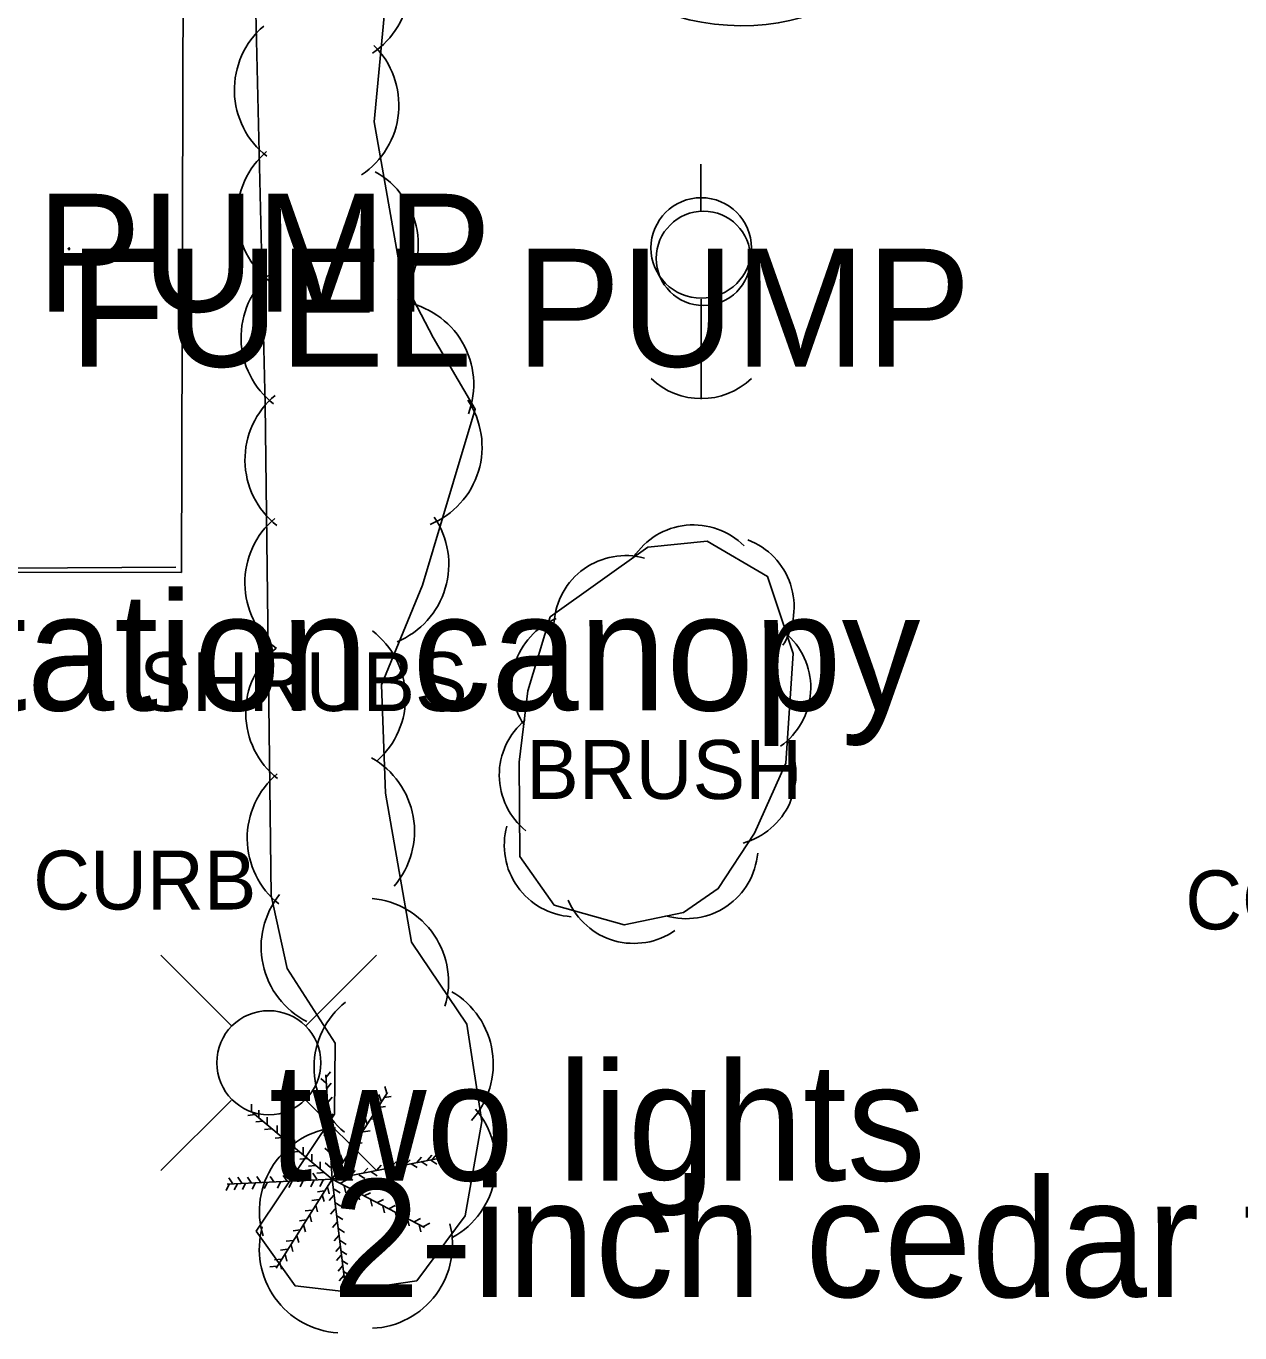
# Model space of a CAD drawing. Extents: x 1802180 to 1804859, y 572524 to 575172.
# Drawn here: x 1803905.5 to 1803957, y 573582.9 to 573638.3 of the extents above; entities that cross this region are included whole.
import ezdxf

# ---------------------------------------------------------------- set-up
doc = ezdxf.new("R2010")
doc.units = 0
for name, color, linetype in [('S_CURB_ANNOT', 7, 'Continuous'), ('S_DRIVEWAY_ANNOT', 7, 'Continuous'), ('S_MISC_STRUCTURES', 7, 'Continuous'), ('S_MSC_PT_SYM', 7, 'Continuous'), ('S_PARKING', 7, 'Continuous'), ('S_SURVEY_TEXT_ANNOT', 7, 'Continuous'), ('S_TREE', 7, 'Continuous'), ('S_TREE_ANNOT', 7, 'Continuous'), ('S_UTILITY_POLE', 7, 'Continuous'), ('S_UTILITY_POLE_ANNOT', 7, 'Continuous')]:
    doc.layers.add(name, color=color, linetype=linetype)

msp = doc.modelspace()

# ---------------------------------------------------------------- linework, layer by layer
at = {"layer": 'S_MISC_STRUCTURES'}
msp.add_lwpolyline([(1803863.961, 573645.4), (1803912.156, 573645.459), (1803912.069, 573615.157), (1803863.428, 573615.232), (1803863.961, 573645.4)], dxfattribs=at)
at = {"layer": 'S_MSC_PT_SYM'}
msp.add_lwpolyline([(1803907.303, 573628.89), (1803907.303, 573628.94), (1803907.303, 573628.89), (1803907.253, 573628.89), (1803907.303, 573628.89), (1803907.303, 573628.84), (1803907.303, 573628.89), (1803907.353, 573628.89)], dxfattribs=at)
at = {"layer": 'S_PARKING'}
msp.add_lwpolyline([(1803863.609, 573629.746), (1803863.576, 573615.073), (1803911.831, 573615.372)], dxfattribs=at)
at = {"layer": 'S_TREE'}
for p, q in [((1803918.466, 573589.396), (1803918.197, 573593.832)), ((1803918.208, 573593.724), (1803918.396, 573593.957)), ((1803918.211, 573593.477), (1803917.986, 573593.676)), ((1803918.237, 573593.246), (1803918.425, 573593.48)), ((1803920.782, 573593.048), (1803920.692, 573593.334)), ((1803918.243, 573592.912), (1803918.018, 573593.111)), ((1803918.269, 573592.646), (1803918.457, 573592.88)), ((1803918.466, 573589.396), (1803920.808, 573593.08)), ((1803920.537, 573592.706), (1803920.447, 573592.992)), ((1803920.672, 573592.867), (1803920.969, 573592.911)), ((1803915.182, 573592.138), (1803914.884, 573592.098)), ((1803918.466, 573589.396), (1803915.001, 573592.306)), ((1803915.04, 573592.28), (1803915.04, 573592.58)), ((1803915.356, 573592.028), (1803915.356, 573592.328)), ((1803918.272, 573592.338), (1803918.047, 573592.537)), ((1803918.308, 573591.936), (1803918.496, 573592.17)), ((1803920.24, 573592.254), (1803920.151, 573592.541)), ((1803920.427, 573592.441), (1803920.724, 573592.485)), ((1803915.53, 573591.861), (1803915.231, 573591.837)), ((1803915.891, 573591.538), (1803915.592, 573591.514)), ((1803915.711, 573591.738), (1803915.711, 573592.038)), ((1803916.124, 573591.377), (1803916.124, 573591.677)), ((1803918.298, 573591.68), (1803918.073, 573591.879)), ((1803918.372, 573591.369), (1803918.56, 573591.602)), ((1803919.943, 573591.738), (1803919.854, 573592.025)), ((1803920.104, 573591.951), (1803920.401, 573591.995)), ((1803916.349, 573591.164), (1803916.05, 573591.14)), ((1803916.536, 573591.048), (1803916.536, 573591.348)), ((1803916.859, 573590.764), (1803916.859, 573591.064)), ((1803918.337, 573591.087), (1803918.112, 573591.285)), ((1803918.385, 573590.801), (1803918.573, 573591.034)), ((1803919.569, 573591.17), (1803919.48, 573591.457)), ((1803919.782, 573591.409), (1803920.078, 573591.453)), ((1803916.711, 573590.835), (1803916.412, 573590.811)), ((1803917.046, 573590.57), (1803916.747, 573590.546)), ((1803917.227, 573590.461), (1803917.227, 573590.761)), ((1803917.595, 573590.158), (1803917.595, 573590.458)), ((1803918.375, 573590.519), (1803918.151, 573590.718)), ((1803918.911, 573590.151), (1803918.821, 573590.437)), ((1803919.272, 573590.68), (1803919.183, 573590.967)), ((1803919.433, 573590.893), (1803919.73, 573590.937)), ((1803922.494, 573590.197), (1803922.695, 573590.419)), ((1803922.72, 573590.249), (1803922.921, 573590.471)), ((1803917.388, 573590.274), (1803917.089, 573590.249)), ((1803917.756, 573589.977), (1803917.457, 573589.953)), ((1803917.949, 573589.841), (1803917.949, 573590.141)), ((1803918.388, 573589.899), (1803918.164, 573590.098)), ((1803918.411, 573590.13), (1803918.599, 573590.363)), ((1803918.466, 573589.396), (1803922.886, 573590.263)), ((1803918.814, 573589.887), (1803919.111, 573589.93)), ((1803919.098, 573590.351), (1803919.395, 573590.395)), ((1803919.771, 573589.642), (1803919.973, 573589.864)), ((1803920.339, 573589.771), (1803920.541, 573589.994)), ((1803920.971, 573589.913), (1803921.173, 573590.135)), ((1803921.304, 573589.938), (1803921.558, 573589.778)), ((1803921.565, 573590.004), (1803921.766, 573590.226)), ((1803921.814, 573590.054), (1803922.067, 573589.894)), ((1803922.049, 573590.107), (1803922.25, 573590.329)), ((1803922.24, 573590.145), (1803922.493, 573589.984)), ((1803922.646, 573590.203), (1803922.9, 573590.042)), ((1803918.466, 573589.396), (1803914.014, 573589.184)), ((1803914.247, 573589.207), (1803914.078, 573589.455)), ((1803914.634, 573589.233), (1803914.465, 573589.481)), ((1803915.034, 573589.233), (1803914.865, 573589.481)), ((1803915.434, 573589.259), (1803915.265, 573589.507)), ((1803916.001, 573589.272), (1803915.833, 573589.52)), ((1803918.466, 573589.396), (1803916.085, 573585.622)), ((1803916.556, 573589.31), (1803916.388, 573589.558)), ((1803916.762, 573589.312), (1803916.628, 573589.044)), ((1803917.034, 573589.323), (1803916.865, 573589.571)), ((1803917.233, 573589.338), (1803917.099, 573589.07)), ((1803917.472, 573589.362), (1803917.304, 573589.61)), ((1803917.691, 573589.345), (1803917.557, 573589.076)), ((1803917.808, 573589.401), (1803917.639, 573589.649)), ((1803918.117, 573589.68), (1803917.818, 573589.656)), ((1803918.078, 573589.357), (1803917.944, 573589.089)), ((1803918.466, 573589.396), (1803922.382, 573587.351)), ((1803918.466, 573589.396), (1803918.997, 573585.023)), ((1803918.795, 573589.216), (1803919.06, 573589.355)), ((1803918.842, 573589.481), (1803919.044, 573589.703)), ((1803919.085, 573589.512), (1803919.338, 573589.352)), ((1803919.242, 573589.539), (1803919.444, 573589.761)), ((1803919.601, 573589.59), (1803919.854, 573589.429)), ((1803920.117, 573589.706), (1803920.371, 573589.545)), ((1803920.724, 573589.835), (1803920.977, 573589.674)), ((1803914.098, 573589.183), (1803913.964, 573588.915)), ((1803914.446, 573589.209), (1803914.312, 573588.941)), ((1803914.788, 573589.228), (1803914.654, 573588.96)), ((1803915.207, 573589.241), (1803915.073, 573588.973)), ((1803915.717, 573589.267), (1803915.583, 573588.999)), ((1803916.278, 573589.293), (1803916.144, 573589.025)), ((1803918.137, 573588.899), (1803917.838, 573588.866)), ((1803918.259, 573589.074), (1803918.335, 573588.783)), ((1803918.543, 573588.97), (1803918.799, 573588.814)), ((1803918.975, 573589.119), (1803919.046, 573588.827)), ((1803919.272, 573588.99), (1803919.537, 573589.13)), ((1803919.556, 573588.816), (1803919.627, 573588.524)), ((1803919.827, 573588.687), (1803920.092, 573588.826)), ((1803917.898, 573588.532), (1803917.6, 573588.498)), ((1803917.769, 573588.299), (1803917.844, 573588.009)), ((1803918.046, 573588.738), (1803918.122, 573588.448)), ((1803918.527, 573588.72), (1803918.331, 573588.493)), ((1803918.582, 573588.416), (1803918.838, 573588.26)), ((1803920.091, 573588.538), (1803920.162, 573588.247)), ((1803920.382, 573588.403), (1803920.647, 573588.543)), ((1803920.614, 573588.267), (1803920.685, 573587.976)), ((1803920.866, 573588.145), (1803921.131, 573588.284)), ((1803917.369, 573587.667), (1803917.071, 573587.633)), ((1803917.62, 573588.087), (1803917.322, 573588.053)), ((1803917.511, 573587.887), (1803917.586, 573587.596)), ((1803918.592, 573588.14), (1803918.396, 573587.912)), ((1803918.666, 573587.848), (1803918.922, 573587.692)), ((1803921.149, 573587.97), (1803921.22, 573587.679)), ((1803921.401, 573587.874), (1803921.666, 573588.014)), ((1803921.666, 573587.712), (1803921.736, 573587.421)), ((1803921.949, 573587.596), (1803922.215, 573587.736)), ((1803917.104, 573587.248), (1803916.806, 573587.214)), ((1803917.253, 573587.461), (1803917.328, 573587.17)), ((1803918.676, 573587.578), (1803918.48, 573587.351)), ((1803918.73, 573587.299), (1803918.986, 573587.143)), ((1803922.156, 573587.461), (1803922.227, 573587.169)), ((1803922.343, 573587.39), (1803922.608, 573587.53)), ((1803916.807, 573586.796), (1803916.509, 573586.762)), ((1803916.724, 573586.616), (1803916.799, 573586.325)), ((1803916.969, 573586.996), (1803917.044, 573586.706)), ((1803918.746, 573587.01), (1803918.55, 573586.783)), ((1803918.811, 573586.552), (1803918.615, 573586.325)), ((1803918.801, 573586.79), (1803919.057, 573586.634)), ((1803916.317, 573586.009), (1803916.019, 573585.975)), ((1803916.569, 573586.422), (1803916.271, 573586.388)), ((1803916.466, 573586.216), (1803916.541, 573585.925)), ((1803918.85, 573586.172), (1803918.654, 573585.945)), ((1803918.833, 573586.357), (1803919.09, 573586.201)), ((1803916.117, 573585.706), (1803915.819, 573585.672)), ((1803916.24, 573585.867), (1803916.315, 573585.577)), ((1803918.908, 573585.727), (1803918.712, 573585.499)), ((1803918.878, 573585.951), (1803919.135, 573585.795)), ((1803918.943, 573585.486), (1803919.199, 573585.33)), ((1803918.953, 573585.307), (1803918.757, 573585.08)), ((1803918.982, 573585.145), (1803919.238, 573584.989))]:
    msp.add_line(p, q, dxfattribs=at)
for points in [[(1803915.239, 573587.188), (1803918.566, 573592.16), (1803918.59, 573595.174), (1803916.547, 573598.348), (1803915.882, 573601.443), (1803915.624, 573622.28), (1803915.1, 573644.278)], [(1803920.93, 573641.473), (1803920.242, 573634.278), (1803921.402, 573627.698), (1803922.753, 573625.123), (1803924.537, 573622.077), (1803923.609, 573619.015), (1803922.302, 573614.615), (1803920.563, 573610.385), (1803920.72, 573605.779), (1803921.836, 573599.457), (1803924.182, 573595.984), (1803924.811, 573591.854), (1803924.104, 573587.846), (1803922.054, 573585.078), (1803918.957, 573584.628), (1803916.889, 573584.873), (1803915.239, 573587.188)], [(1803927.706, 573613.271), (1803931.859, 573616.227), (1803934.373, 573616.484), (1803936.934, 573614.983), (1803938.023, 573611.715), (1803937.707, 573607.059), (1803936.381, 573604.086), (1803934.844, 573601.733), (1803933.368, 573600.724), (1803930.855, 573600.191), (1803927.885, 573601.035), (1803926.424, 573603.094), (1803926.399, 573607.093), (1803926.76, 573610.128), (1803927.706, 573613.271)]]:
    msp.add_lwpolyline(points, dxfattribs=at)
for centre, radius, start, end in [((1803918.189, 573640.155), 3.563, 303.7443, 45.3413), ((1803917.877, 573635.634), 3.563, 130.5658, 232.1628), ((1803917.731, 573634.987), 3.563, 303.7443, 45.3413), ((1803918.001, 573630.313), 3.563, 130.5658, 232.1628), ((1803918.554, 573629.051), 3.563, 319.2012, 60.7981), ((1803918.159, 573625.128), 3.563, 130.5658, 232.1628), ((1803920.906, 573623.127), 3.563, 339.5617, 81.1586), ((1803918.327, 573619.934), 3.563, 129.912, 231.5089), ((1803921.26, 573620.483), 3.563, 292.3408, 33.9377), ((1803918.32, 573614.716), 3.563, 129.912, 231.5089), ((1803919.849, 573615.498), 3.563, 292.6517, 34.2486), ((1803933.792, 573614.131), 3.04, 45.0342, 146.6311), ((1803935.024, 573613.69), 3.04, 327.6291, 69.226), ((1803930.913, 573612.829), 3.04, 74.6441, 176.241), ((1803929.127, 573610.383), 3.04, 112.4533, 214.0502), ((1803918.013, 573609.831), 3.563, 311.1628, 52.7597), ((1803935.729, 573610.263), 3.04, 305.3204, 46.9173), ((1803918.357, 573609.192), 3.563, 129.912, 231.5089), ((1803928.593, 573606.549), 3.04, 129.5568, 231.1537), ((1803935.102, 573606.603), 3.04, 285.1631, 26.76), ((1803918.394, 573604.17), 3.563, 319.2087, 60.8056), ((1803918.42, 573603.871), 3.563, 129.912, 231.5089), ((1803928.805, 573603.575), 3.04, 164.5488, 266.1458), ((1803933.488, 573603.496), 3.04, 253.5533, 355.1502), ((1803919.013, 573599.26), 3.563, 141.3251, 242.922), ((1803919.838, 573597.765), 3.563, 343.2469, 84.8438), ((1803931.267, 573602.446), 3.04, 203.3478, 304.9447), ((1803921.736, 573594.287), 3.563, 317.854, 59.4509), ((1803921.256, 573594.135), 3.563, 128.7384, 230.3353), ((1803921.848, 573590.043), 3.563, 299.1978, 40.7947), ((1803918.938, 573588.036), 3.563, 95.4093, 197.0062), ((1803918.935, 573586.432), 3.563, 164.6893, 266.2862), ((1803920.007, 573586.628), 3.563, 272.6869, 14.2839)]:
    msp.add_arc(centre, radius, start, end, dxfattribs=at)
msp.add_ellipse((1803935.43, 573641.394), major_axis=(5.485, -0.347), ratio=0.55008, start_param=3.141593, end_param=6.283185, dxfattribs=at)
at = {"layer": 'S_UTILITY_POLE'}
for p, q in [((1803934.099, 573630.5), (1803934.099, 573632.483)), ((1803934.125, 573626.747), (1803934.125, 573622.511)), ((1803914.177, 573595.923), (1803911.193, 573598.907)), ((1803917.354, 573595.923), (1803920.338, 573598.907)), ((1803914.177, 573592.745), (1803911.193, 573589.762)), ((1803917.354, 573592.745), (1803920.338, 573589.762))]:
    msp.add_line(p, q, dxfattribs=at)
for centre, radius in [((1803934.12, 573628.927), 2.131), ((1803934.214, 573628.485), 2.001), ((1803915.774, 573594.342), 2.208)]:
    msp.add_circle(centre, radius, dxfattribs=at)
msp.add_arc((1803934.123, 573625.622), 3.09, 226.3972, 313.6028, dxfattribs=at)

# ---------------------------------------------------------------- texts
at = {"layer": 'S_CURB_ANNOT'}
msp.add_text('CURB', height=2.5, dxfattribs=at).set_placement((1803905.776, 573600.846))
at = {"layer": 'S_DRIVEWAY_ANNOT'}
msp.add_text('CONC DRIVEWAY', height=2.5, dxfattribs=at).set_placement((1803954.656, 573600.003))
at = {"layer": 'S_SURVEY_TEXT_ANNOT'}
for s, p in [('FUEL PUMP ', (1803886.967, 573626.226)), ('FUEL PUMP ', (1803907.303, 573623.89)), ('gas station canopy', (1803887.667, 573609.297))]:
    msp.add_text(s, height=5, dxfattribs=at).set_placement(p)
at = {"layer": 'S_TREE_ANNOT'}
for s, height, p in [('SHRUBS', 2.5, (1803910.276, 573609.268)), ('BRUSH', 2.5, (1803926.696, 573605.538)), ('2-inch cedar tree', 5, (1803918.466, 573584.396))]:
    msp.add_text(s, height=height, dxfattribs=at).set_placement(p)
at = {"layer": 'S_UTILITY_POLE_ANNOT'}
msp.add_text('two lights', height=5, dxfattribs=at).set_placement((1803915.774, 573589.342))

doc.saveas('drawing.dxf')
